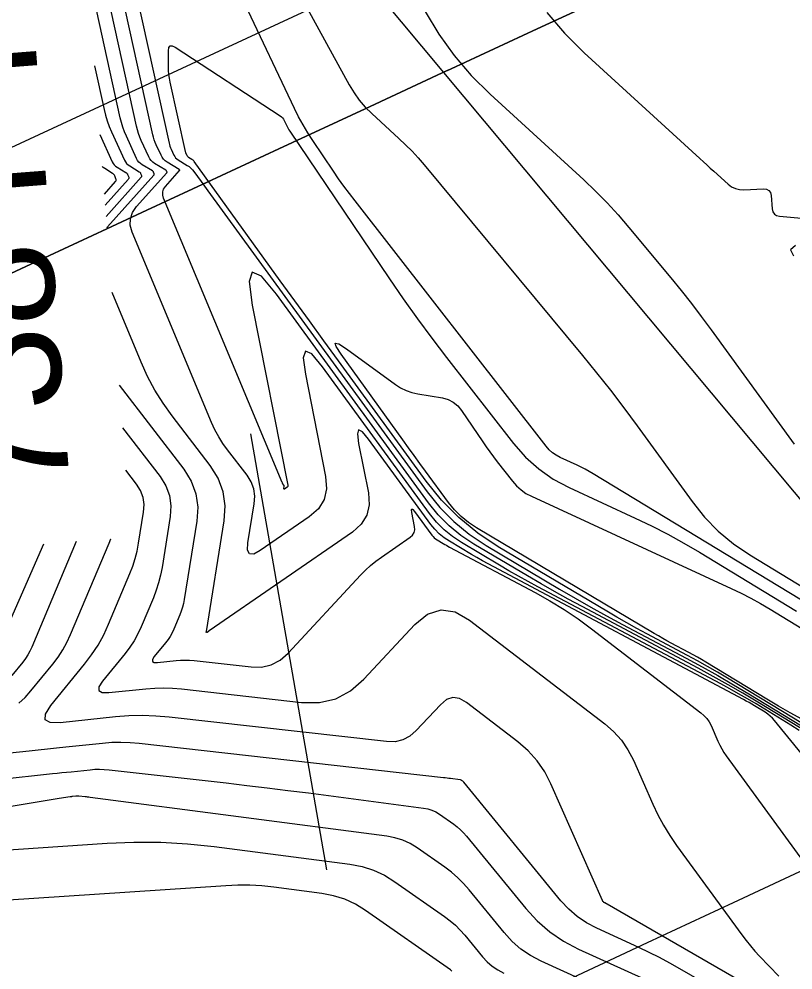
# Model space of a CAD drawing. Extents: x 1354696 to 1366163, y 660729 to 670380.
# Drawn here: x 1361360.1 to 1361400.8, y 664673.9 to 664723.9 of the extents above; entities that cross this region are included whole.
import ezdxf

# ---------------------------------------------------------------- set-up
doc = ezdxf.new("R2010")
doc.units = 0
for name, color, linetype in [('R_Contour Annot', 7, 'Continuous'), ('R_Contours', 7, 'Continuous'), ('R_Erosion', 7, 'Continuous'), ('R_Fin Surface', 7, 'Continuous'), ('R_Horz Alg', 7, 'Continuous'), ('R_Water', 7, 'Continuous')]:
    doc.layers.add(name, color=color, linetype=linetype)

msp = doc.modelspace()

# ---------------------------------------------------------------- linework, layer by layer
at = {"layer": 'R_Contours'}
for points in [[(1361402.069, 664686.099), (1361398.98, 664687.974), (1361398.205, 664688.437), (1361397.423, 664688.888), (1361396.635, 664689.329), (1361395.841, 664689.758), (1361389.728, 664693.003), (1361389.003, 664693.394), (1361388.283, 664693.793), (1361387.567, 664694.201), (1361386.856, 664694.617), (1361384.023, 664696.3), (1361383.342, 664696.752), (1361382.717, 664697.265), (1361382.148, 664697.838), (1361381.635, 664698.474), (1361373.63, 664709.449), (1361372.832, 664710.398), (1361372.352, 664710.621), (1361372.19, 664710.117), (1361372.346, 664708.886), (1361374.226, 664699.391), (1361374.229, 664699.359), (1361374.222, 664699.331), (1361374.207, 664699.307), (1361374.183, 664699.286), (1361374.055, 664699.197), (1361374.038, 664699.188), (1361374.027, 664699.189), (1361374.022, 664699.199), (1361374.023, 664699.218), (1361374.039, 664699.32), (1361374.041, 664699.34), (1361374.038, 664699.359), (1361374.031, 664699.377), (1361374.021, 664699.394), (1361373.97, 664699.461), (1361373.958, 664699.478), (1361373.947, 664699.495), (1361373.937, 664699.514), (1361373.928, 664699.533), (1361367.679, 664714.51), (1361367.632, 664714.678), (1361367.633, 664714.839), (1361367.684, 664714.991), (1361367.785, 664715.135), (1361368.525, 664715.963), (1361368.528, 664715.968), (1361368.53, 664715.973), (1361368.53, 664715.979), (1361368.529, 664715.985), (1361368.519, 664716.009), (1361368.517, 664716.015), (1361368.513, 664716.02), (1361368.509, 664716.024), (1361368.503, 664716.028), (1361367.866, 664716.413), (1361367.764, 664716.485), (1361367.677, 664716.569), (1361367.604, 664716.665), (1361367.544, 664716.774), (1361367.293, 664717.32), (1361367.237, 664717.451), (1361367.189, 664717.584), (1361367.147, 664717.719), (1361367.113, 664717.857), (1361363.43, 664734.605)], [(1361401.164, 664686.473), (1361400.722, 664686.767), (1361398.894, 664687.877), (1361398.435, 664688.151), (1361397.973, 664688.418), (1361397.506, 664688.679), (1361397.036, 664688.933), (1361387.399, 664694.049), (1361386.888, 664694.324), (1361386.38, 664694.606), (1361385.876, 664694.893), (1361385.375, 664695.187), (1361383.378, 664696.373), (1361382.899, 664696.691), (1361382.459, 664697.052), (1361382.057, 664697.456), (1361381.696, 664697.904), (1361376.055, 664705.638), (1361375.493, 664706.307), (1361375.154, 664706.464), (1361375.04, 664706.109), (1361375.15, 664705.242), (1361376.218, 664699.847), (1361376.264, 664699.211), (1361376.136, 664698.645), (1361375.833, 664698.151), (1361375.356, 664697.727), (1361372.773, 664695.95), (1361372.431, 664695.768), (1361372.209, 664695.776), (1361372.107, 664695.973), (1361372.124, 664696.36), (1361372.455, 664698.416), (1361372.481, 664698.822), (1361372.427, 664699.208), (1361372.291, 664699.573), (1361372.075, 664699.918), (1361371.049, 664701.255), (1361370.805, 664701.596), (1361370.583, 664701.951), (1361370.386, 664702.32), (1361370.212, 664702.702), (1361366.03, 664712.723), (1361365.928, 664713.086), (1361365.932, 664713.431), (1361366.042, 664713.758), (1361366.257, 664714.067), (1361367.848, 664715.847), (1361367.856, 664715.858), (1361367.86, 664715.869), (1361367.86, 664715.881), (1361367.857, 664715.894), (1361367.836, 664715.945), (1361367.83, 664715.958), (1361367.823, 664715.969), (1361367.813, 664715.978), (1361367.802, 664715.986), (1361367.208, 664716.345), (1361367.112, 664716.413), (1361367.028, 664716.493), (1361366.958, 664716.585), (1361366.902, 664716.688), (1361366.506, 664717.55), (1361366.429, 664717.731), (1361366.361, 664717.917), (1361366.304, 664718.105), (1361366.256, 664718.297), (1361363.197, 664732.208)], [(1361402.265, 664692.746), (1361390.315, 664700.001), (1361390.106, 664700.124), (1361389.894, 664700.24), (1361389.679, 664700.351), (1361389.461, 664700.455), (1361388.581, 664700.861), (1361388.37, 664700.974), (1361388.176, 664701.109), (1361388.001, 664701.267), (1361387.843, 664701.447), (1361377.767, 664714.368), (1361377.472, 664714.753), (1361377.183, 664715.143), (1361376.902, 664715.538), (1361376.627, 664715.938), (1361375.54, 664717.546), (1361375.276, 664717.953), (1361375.028, 664718.368), (1361374.796, 664718.793), (1361374.58, 664719.227), (1361369.339, 664730.271)], [(1361365.728, 664727.613), (1361367.97, 664717.418), (1361367.991, 664717.334), (1361368.016, 664717.251), (1361368.046, 664717.17), (1361368.08, 664717.091), (1361368.224, 664716.776), (1361368.265, 664716.701), (1361368.316, 664716.635), (1361368.375, 664716.578), (1361368.445, 664716.529), (1361368.92, 664716.241), (1361369.02, 664716.174), (1361369.112, 664716.098), (1361369.195, 664716.013), (1361369.27, 664715.919), (1361369.656, 664715.385), (1361369.744, 664715.264), (1361369.832, 664715.142), (1361369.921, 664715.021), (1361370.009, 664714.899), (1361381.574, 664699.043), (1361382.239, 664698.22), (1361382.976, 664697.477), (1361383.785, 664696.813), (1361384.667, 664696.228), (1361388.537, 664693.929), (1361389.358, 664693.448), (1361390.184, 664692.978), (1361391.015, 664692.517), (1361391.852, 664692.066), (1361395.212, 664690.282), (1361396.049, 664689.83), (1361396.879, 664689.367), (1361397.702, 664688.891), (1361398.518, 664688.403), (1361404.474, 664684.788)], [(1361364.699, 664712.955), (1361364.73, 664712.999), (1361367.172, 664715.731), (1361367.183, 664715.747), (1361367.189, 664715.765), (1361367.19, 664715.783), (1361367.185, 664715.803), (1361367.153, 664715.882), (1361367.144, 664715.901), (1361367.132, 664715.918), (1361367.118, 664715.932), (1361367.101, 664715.944), (1361366.551, 664716.277), (1361366.459, 664716.342), (1361366.38, 664716.417), (1361366.313, 664716.505), (1361366.259, 664716.603), (1361365.72, 664717.779), (1361365.62, 664718.012), (1361365.534, 664718.249), (1361365.46, 664718.49), (1361365.399, 664718.736), (1361363.615, 664726.849)], [(1361374.965, 664725.047), (1361377.464, 664720.478), (1361377.712, 664720.065), (1361377.992, 664719.676), (1361378.303, 664719.312), (1361378.645, 664718.972), (1361380.077, 664717.663), (1361380.428, 664717.33), (1361380.768, 664716.985), (1361381.096, 664716.629), (1361381.412, 664716.262), (1361389.747, 664706.226), (1361390.489, 664705.317), (1361391.216, 664704.397), (1361391.928, 664703.465), (1361392.625, 664702.522), (1361395.522, 664698.532), (1361396.177, 664697.717), (1361396.902, 664696.979), (1361397.698, 664696.317), (1361398.565, 664695.731), (1361403.506, 664692.731)], [(1361381.458, 664724.349), (1361382.177, 664723.153), (1361382.987, 664722.028), (1361383.887, 664720.974), (1361384.877, 664719.99), (1361389.815, 664715.472), (1361390.442, 664714.878), (1361391.048, 664714.264), (1361391.632, 664713.63), (1361392.195, 664712.975), (1361394.404, 664710.315), (1361394.95, 664709.646), (1361395.486, 664708.968), (1361396.01, 664708.282), (1361396.524, 664707.587), (1361400.898, 664701.564)], [(1361387.87, 664724.291), (1361388.806, 664723.195), (1361389.836, 664722.173), (1361395.933, 664716.594), (1361396.116, 664716.427), (1361396.3, 664716.26), (1361396.484, 664716.093), (1361396.668, 664715.927), (1361397.426, 664715.244), (1361397.608, 664715.108), (1361397.805, 664715.014), (1361398.017, 664714.962), (1361398.244, 664714.952), (1361399.294, 664715), (1361399.452, 664714.984), (1361399.569, 664714.923), (1361399.646, 664714.815), (1361399.682, 664714.66), (1361399.746, 664713.949), (1361399.783, 664713.791), (1361399.859, 664713.674), (1361399.976, 664713.597), (1361400.134, 664713.561), (1361405.193, 664713.111)], [(1361407.549, 664683.07), (1361397.383, 664689.242), (1361396.863, 664689.552), (1361396.339, 664689.855), (1361395.811, 664690.15), (1361395.279, 664690.437), (1361393.141, 664691.572), (1361392.608, 664691.859), (1361392.079, 664692.153), (1361391.553, 664692.452), (1361391.031, 664692.758), (1361385.311, 664696.156), (1361384.229, 664696.874), (1361383.235, 664697.69), (1361382.329, 664698.602), (1361381.513, 664699.613), (1361376.898, 664705.94), (1361376.129, 664706.995), (1361375.362, 664708.051), (1361374.595, 664709.108), (1361373.83, 664710.165), (1361369.292, 664716.443), (1361369.265, 664716.476), (1361369.235, 664716.507), (1361369.202, 664716.534), (1361369.167, 664716.558), (1361368.997, 664716.661), (1361368.972, 664716.678), (1361368.951, 664716.699), (1361368.933, 664716.722), (1361368.918, 664716.749), (1361368.866, 664716.861), (1361368.854, 664716.89), (1361368.844, 664716.919), (1361368.835, 664716.948), (1361368.827, 664716.978), (1361368.026, 664720.621), (1361367.987, 664720.826), (1361367.959, 664721.031), (1361367.943, 664721.238), (1361367.938, 664721.446), (1361367.94, 664722.28), (1361367.963, 664722.449), (1361368.029, 664722.536), (1361368.138, 664722.543), (1361368.291, 664722.469), (1361373.822, 664718.848), (1361373.886, 664718.8), (1361373.942, 664718.744), (1361373.989, 664718.682), (1361374.028, 664718.612), (1361374.167, 664718.318), (1361374.204, 664718.245), (1361374.243, 664718.174), (1361374.284, 664718.104), (1361374.328, 664718.036), (1361379.585, 664710.257), (1361380.309, 664709.204), (1361381.051, 664708.164), (1361381.81, 664707.138), (1361382.587, 664706.123), (1361386.123, 664701.59), (1361386.748, 664700.878), (1361387.443, 664700.254), (1361388.208, 664699.72), (1361389.044, 664699.273), (1361392.527, 664697.666), (1361393.391, 664697.252), (1361394.242, 664696.815), (1361395.081, 664696.353), (1361395.907, 664695.867), (1361401.025, 664692.76)], [(1361364.033, 664721.49), (1361364.542, 664719.176), (1361364.616, 664718.876), (1361364.706, 664718.582), (1361364.812, 664718.292), (1361364.933, 664718.009), (1361365.617, 664716.518), (1361365.668, 664716.424), (1361365.731, 664716.342), (1361365.806, 664716.27), (1361365.893, 664716.209), (1361366.4, 664715.902), (1361366.423, 664715.886), (1361366.442, 664715.867), (1361366.458, 664715.844), (1361366.47, 664715.819), (1361366.513, 664715.711), (1361366.52, 664715.685), (1361366.519, 664715.66), (1361366.511, 664715.637), (1361366.496, 664715.615), (1361364.653, 664713.553)], [(1361364.316, 664717.869), (1361364.975, 664716.432), (1361365.023, 664716.344), (1361365.083, 664716.266), (1361365.154, 664716.198), (1361365.235, 664716.141), (1361365.699, 664715.861), (1361365.727, 664715.84), (1361365.752, 664715.816), (1361365.772, 664715.787), (1361365.787, 664715.756), (1361365.841, 664715.62), (1361365.849, 664715.587), (1361365.849, 664715.556), (1361365.839, 664715.527), (1361365.819, 664715.499), (1361364.607, 664714.142)], [(1361364.561, 664714.732), (1361365.143, 664715.383), (1361365.166, 664715.416), (1361365.178, 664715.452), (1361365.179, 664715.49), (1361365.169, 664715.529), (1361365.104, 664715.692), (1361365.086, 664715.731), (1361365.062, 664715.765), (1361365.032, 664715.794), (1361364.997, 664715.819), (1361364.578, 664716.072), (1361364.501, 664716.127), (1361364.448, 664716.178)], [(1361400.969, 664712.029), (1361400.708, 664711.787), (1361400.865, 664711.468)], [(1361412.664, 664671.324), (1361399.869, 664687.006), (1361399.759, 664687.13), (1361399.64, 664687.242), (1361399.512, 664687.344), (1361399.375, 664687.436), (1361398.808, 664687.78), (1361398.665, 664687.865), (1361398.522, 664687.948), (1361398.377, 664688.029), (1361398.231, 664688.108), (1361385.07, 664695.095), (1361384.773, 664695.255), (1361384.478, 664695.418), (1361384.185, 664695.585), (1361383.894, 664695.756), (1361382.734, 664696.445), (1361382.456, 664696.63), (1361382.2, 664696.839), (1361381.967, 664697.074), (1361381.757, 664697.334), (1361378.48, 664701.827), (1361378.153, 664702.215), (1361377.957, 664702.307), (1361377.891, 664702.1), (1361377.955, 664701.597), (1361378.471, 664698.987), (1361378.516, 664698.369), (1361378.391, 664697.82), (1361378.097, 664697.34), (1361377.634, 664696.929), (1361370.075, 664691.727), (1361370.065, 664691.72), (1361370.056, 664691.713), (1361370.048, 664691.705), (1361370.04, 664691.697), (1361370.002, 664691.657), (1361369.997, 664691.652), (1361369.991, 664691.649), (1361369.985, 664691.648), (1361369.978, 664691.648), (1361369.941, 664691.652), (1361369.935, 664691.652), (1361369.929, 664691.652), (1361369.917, 664691.651), (1361369.915, 664691.651), (1361369.914, 664691.651), (1361369.914, 664691.653), (1361369.915, 664691.654), (1361369.923, 664691.663), (1361369.926, 664691.668), (1361369.928, 664691.672), (1361369.933, 664691.684), (1361369.934, 664691.689), (1361369.935, 664691.692), (1361370.87, 664697.513), (1361370.921, 664698.305), (1361370.815, 664699.056), (1361370.552, 664699.768), (1361370.13, 664700.441), (1361368.129, 664703.05), (1361367.652, 664703.715), (1361367.22, 664704.407), (1361366.835, 664705.126), (1361366.495, 664705.871), (1361364.966, 664709.537)], [(1361401.311, 664687.074), (1361400.686, 664687.415), (1361400.068, 664687.768), (1361399.456, 664688.132), (1361396.247, 664690.08), (1361396.025, 664690.213), (1361395.8, 664690.343), (1361395.574, 664690.469), (1361395.346, 664690.592), (1361394.429, 664691.079), (1361394.201, 664691.202), (1361393.974, 664691.327), (1361393.749, 664691.456), (1361393.525, 664691.587), (1361384.157, 664697.152), (1361383.737, 664697.431), (1361383.352, 664697.747), (1361383.001, 664698.101), (1361382.684, 664698.493), (1361381.486, 664700.135), (1361381.187, 664700.546), (1361380.888, 664700.957), (1361380.589, 664701.369), (1361380.291, 664701.781), (1361377.032, 664706.29), (1361376.768, 664706.697), (1361376.728, 664706.88), (1361376.912, 664706.84), (1361377.318, 664706.576), (1361379.898, 664704.706), (1361380.17, 664704.531), (1361380.457, 664704.391), (1361380.759, 664704.284), (1361381.074, 664704.212), (1361382.366, 664703.992), (1361382.671, 664703.91), (1361382.942, 664703.774), (1361383.177, 664703.584), (1361383.378, 664703.339), (1361384.497, 664701.684), (1361384.681, 664701.416), (1361384.87, 664701.151), (1361385.064, 664700.889), (1361385.262, 664700.631), (1361386.063, 664699.603), (1361386.275, 664699.362), (1361386.511, 664699.15), (1361386.771, 664698.968), (1361387.055, 664698.817), (1361397.578, 664693.961), (1361398.103, 664693.709), (1361398.62, 664693.444), (1361399.129, 664693.163), (1361399.631, 664692.868), (1361401.621, 664691.66)], [(1361365.346, 664704.664), (1361368.739, 664700.241), (1361369.132, 664699.614), (1361369.379, 664698.949), (1361369.478, 664698.247), (1361369.43, 664697.509), (1361368.766, 664693.376), (1361368.727, 664693.171), (1361368.676, 664692.97), (1361368.612, 664692.772), (1361368.537, 664692.578), (1361368.213, 664691.807), (1361368.126, 664691.618), (1361368.026, 664691.437), (1361367.913, 664691.264), (1361367.787, 664691.098), (1361367.191, 664690.368), (1361367.094, 664690.217), (1361367.089, 664690.116), (1361367.176, 664690.065), (1361367.356, 664690.064), (1361368.334, 664690.166), (1361368.572, 664690.184), (1361368.81, 664690.19), (1361369.048, 664690.182), (1361369.286, 664690.162), (1361372.288, 664689.824), (1361372.845, 664689.82), (1361373.356, 664689.939), (1361373.822, 664690.182), (1361374.241, 664690.548), (1361378.06, 664694.662), (1361378.316, 664694.923), (1361378.585, 664695.169), (1361378.867, 664695.4), (1361379.163, 664695.615), (1361380.669, 664696.652), (1361380.798, 664696.766), (1361380.88, 664696.9), (1361380.915, 664697.053), (1361380.903, 664697.225), (1361380.759, 664697.952), (1361380.741, 664698.092), (1361380.759, 664698.15), (1361380.814, 664698.124), (1361380.905, 664698.016), (1361381.818, 664696.765), (1361381.876, 664696.692), (1361381.941, 664696.627), (1361382.012, 664696.569), (1361382.09, 664696.517), (1361382.413, 664696.325), (1361382.494, 664696.278), (1361382.576, 664696.231), (1361382.658, 664696.186), (1361382.74, 664696.141), (1361387.26, 664693.742), (1361388.031, 664693.312), (1361388.782, 664692.851), (1361389.514, 664692.359), (1361390.225, 664691.836), (1361395.983, 664687.417), (1361396.15, 664687.272), (1361396.295, 664687.11), (1361396.418, 664686.931), (1361396.52, 664686.735), (1361396.882, 664685.916), (1361396.977, 664685.714), (1361397.083, 664685.518), (1361397.2, 664685.328), (1361397.327, 664685.144), (1361405.472, 664673.978)], [(1361365.521, 664702.424), (1361367.496, 664699.85), (1361367.799, 664699.366), (1361367.988, 664698.854), (1361368.065, 664698.313), (1361368.028, 664697.743), (1361367.597, 664695.06), (1361367.519, 664694.654), (1361367.417, 664694.254), (1361367.292, 664693.861), (1361367.143, 664693.474), (1361366.499, 664691.942), (1361366.325, 664691.567), (1361366.126, 664691.207), (1361365.901, 664690.862), (1361365.651, 664690.532), (1361364.467, 664689.081), (1361364.274, 664688.782), (1361364.264, 664688.581), (1361364.437, 664688.479), (1361364.794, 664688.476), (1361366.738, 664688.679), (1361367.211, 664688.716), (1361367.685, 664688.727), (1361368.158, 664688.712), (1361368.631, 664688.672), (1361374.952, 664687.959), (1361375.889, 664687.953), (1361376.749, 664688.154), (1361377.532, 664688.563), (1361378.238, 664689.178), (1361380.908, 664692.055), (1361381.589, 664692.609), (1361382.299, 664692.835), (1361383.036, 664692.731), (1361383.8, 664692.298), (1361390.918, 664686.836), (1361391.388, 664686.428), (1361391.797, 664685.971), (1361392.144, 664685.467), (1361392.43, 664684.914), (1361393.45, 664682.605), (1361393.72, 664682.036), (1361394.018, 664681.485), (1361394.346, 664680.95), (1361394.704, 664680.431), (1361398.146, 664675.713), (1361398.365, 664675.421), (1361398.594, 664675.138), (1361398.832, 664674.862), (1361399.079, 664674.593), (1361400.086, 664673.534)], [(1361409.871, 664666.473), (1361390.921, 664677.401), (1361390.911, 664677.406), (1361390.902, 664677.411), (1361390.882, 664677.42), (1361390.877, 664677.422), (1361390.873, 664677.425), (1361390.869, 664677.429), (1361390.865, 664677.433), (1361390.828, 664677.479), (1361390.821, 664677.488), (1361390.814, 664677.497), (1361390.808, 664677.507), (1361390.803, 664677.518), (1361388.087, 664683.665), (1361387.758, 664684.3), (1361387.359, 664684.88), (1361386.89, 664685.405), (1361386.35, 664685.874), (1361383.638, 664687.955), (1361383.275, 664688.161), (1361382.924, 664688.21), (1361382.587, 664688.103), (1361382.263, 664687.839), (1361380.993, 664686.471), (1361380.657, 664686.178), (1361380.285, 664685.984), (1361379.876, 664685.888), (1361379.43, 664685.891), (1361367.976, 664687.182), (1361367.267, 664687.242), (1361366.559, 664687.264), (1361365.851, 664687.248), (1361365.142, 664687.193), (1361362.232, 664686.889), (1361361.699, 664686.893), (1361361.439, 664687.046), (1361361.454, 664687.346), (1361361.743, 664687.795), (1361363.516, 664689.967), (1361363.89, 664690.46), (1361364.226, 664690.976), (1361364.524, 664691.515), (1361364.784, 664692.077), (1361365.908, 664694.751), (1361366.058, 664695.137), (1361366.183, 664695.531), (1361366.284, 664695.931), (1361366.362, 664696.337), (1361366.626, 664697.978), (1361366.652, 664698.378), (1361366.598, 664698.758), (1361366.465, 664699.118), (1361366.252, 664699.458), (1361365.696, 664700.183)], [(1361360.055, 664687.927), (1361360.389, 664688.224), (1361360.693, 664688.56), (1361361.849, 664689.977), (1361362.125, 664690.339), (1361362.372, 664690.719), (1361362.591, 664691.115), (1361362.782, 664691.528), (1361364.81, 664696.352), (1361364.896, 664696.575), (1361364.897, 664696.576)], [(1361358.752, 664690.368), (1361361.37, 664696.301)], [(1361363.073, 664696.434), (1361360.731, 664690.863), (1361360.635, 664690.656), (1361360.525, 664690.456), (1361360.401, 664690.266), (1361360.262, 664690.083), (1361359.681, 664689.371)], [(1361408.469, 664666.102), (1361394.885, 664673.935), (1361394.354, 664674.234), (1361393.815, 664674.519), (1361393.27, 664674.791), (1361392.719, 664675.051), (1361390.499, 664676.063), (1361389.965, 664676.343), (1361389.473, 664676.678), (1361389.023, 664677.068), (1361388.615, 664677.513), (1361383.505, 664683.752), (1361383.492, 664683.766), (1361383.478, 664683.78), (1361383.463, 664683.793), (1361383.447, 664683.804), (1361383.383, 664683.85), (1361383.367, 664683.86), (1361383.349, 664683.868), (1361383.331, 664683.874), (1361383.312, 664683.877), (1361382.797, 664683.944), (1361382.705, 664683.956), (1361382.612, 664683.968), (1361382.52, 664683.979), (1361382.428, 664683.989), (1361366.401, 664685.795), (1361365.918, 664685.836), (1361365.434, 664685.852), (1361364.95, 664685.84), (1361364.466, 664685.803), (1361362.53, 664685.601), (1361362.046, 664685.55), (1361361.562, 664685.499), (1361361.078, 664685.448), (1361360.594, 664685.397), (1361355.483, 664684.857)], [(1361358.953, 664683.903), (1361361.819, 664684.206), (1361362.068, 664684.233), (1361362.317, 664684.259), (1361362.566, 664684.285), (1361362.815, 664684.311), (1361363.811, 664684.415), (1361364.06, 664684.434), (1361364.309, 664684.44), (1361364.558, 664684.432), (1361364.807, 664684.411), (1361370.97, 664683.716), (1361372.058, 664683.591), (1361373.145, 664683.462), (1361374.232, 664683.327), (1361375.318, 664683.188), (1361381.375, 664682.396), (1361381.599, 664682.354), (1361381.813, 664682.285), (1361382.018, 664682.191), (1361382.212, 664682.071), (1361382.97, 664681.541), (1361383.154, 664681.403), (1361383.327, 664681.253), (1361383.489, 664681.091), (1361383.641, 664680.918), (1361386.766, 664677.104), (1361387.366, 664676.449), (1361388.029, 664675.875), (1361388.754, 664675.381), (1361389.541, 664674.968), (1361394.536, 664672.691)], [(1361397.969, 664669.594), (1361387.572, 664674.334), (1361387.018, 664674.624), (1361386.509, 664674.972), (1361386.043, 664675.375), (1361385.62, 664675.836), (1361383.778, 664678.085), (1361383.487, 664678.416), (1361383.176, 664678.726), (1361382.844, 664679.013), (1361382.492, 664679.278), (1361381.041, 664680.293), (1361380.669, 664680.523), (1361380.277, 664680.703), (1361379.867, 664680.834), (1361379.438, 664680.916), (1361363.804, 664682.958), (1361363.742, 664682.966), (1361363.68, 664682.973), (1361363.618, 664682.981), (1361363.556, 664682.988), (1361363.212, 664683.027), (1361363.198, 664683.028), (1361363.184, 664683.028), (1361363.17, 664683.028), (1361363.156, 664683.027), (1361363.058, 664683.017), (1361362.883, 664682.998), (1361362.851, 664682.995), (1361362.82, 664682.991), (1361362.789, 664682.986), (1361362.757, 664682.982), (1361362.18, 664682.891), (1361362.074, 664682.875), (1361361.967, 664682.858), (1361361.861, 664682.84), (1361361.755, 664682.823), (1361346.191, 664680.237)], [(1361356.65, 664680.01), (1361364.699, 664680.548), (1361366.115, 664680.607), (1361367.528, 664680.598), (1361368.94, 664680.518), (1361370.349, 664680.369), (1361377.5, 664679.435), (1361378.135, 664679.314), (1361378.742, 664679.12), (1361379.32, 664678.854), (1361379.87, 664678.515), (1361382.487, 664676.683), (1361382.778, 664676.464), (1361383.052, 664676.227), (1361383.309, 664675.972), (1361383.549, 664675.699), (1361384.475, 664674.568), (1361384.719, 664674.302), (1361384.988, 664674.068), (1361385.283, 664673.868), (1361385.603, 664673.7)], [(1361382.871, 664673.812), (1361382.793, 664673.871), (1361378.324, 664676.999), (1361377.788, 664677.329), (1361377.225, 664677.589), (1361376.635, 664677.777), (1361376.017, 664677.895), (1361373.491, 664678.225), (1361372.859, 664678.292), (1361372.226, 664678.327), (1361371.592, 664678.332), (1361370.957, 664678.305), (1361354.167, 664677.184)]]:
    msp.add_lwpolyline(points, dxfattribs=at)
at = {"layer": 'R_Erosion'}
msp.add_line((1361376.286, 664679.15), (1361372.28, 664702.095), dxfattribs=at)
msp.add_line((1361376.286, 664679.15), (1361372.28, 664702.095), dxfattribs=at)
msp.add_line((1361376.286, 664679.15), (1361372.28, 664702.095), dxfattribs=at)
msp.add_line((1361376.286, 664679.15), (1361372.28, 664702.095), dxfattribs=at)
for points in [[(1361355.619, 664708.692), (1361360.154, 664710.798), (1361362.422, 664711.851), (1361364.69, 664712.903), (1361366.803, 664713.885), (1361369.225, 664715.009), (1361373.76, 664717.114), (1361378.295, 664719.22), (1361382.624, 664721.23), (1361382.633, 664721.234), (1361382.83, 664721.326), (1361387.365, 664723.431), (1361389.534, 664724.438)], [(1361389.534, 664724.438), (1361387.365, 664723.431), (1361382.83, 664721.326), (1361382.633, 664721.234), (1361382.624, 664721.23), (1361378.295, 664719.22), (1361373.76, 664717.114), (1361369.225, 664715.009), (1361366.803, 664713.885), (1361364.69, 664712.903), (1361362.422, 664711.851), (1361360.154, 664710.798), (1361355.619, 664708.692)]]:
    msp.add_lwpolyline(points, dxfattribs=at)
at = {"layer": 'R_Fin Surface'}
msp.add_line((1361345.265, 664710.5), (1361388.802, 664730.713), dxfattribs=at)
msp.add_lwpolyline([(1361359.605, 664664.487), (1361361.87, 664665.141), (1361364.506, 664665.805), (1361369.444, 664667.042), (1361370.689, 664667.353), (1361374.386, 664668.271), (1361379.332, 664669.492), (1361381.626, 664670.487), (1361383.922, 664671.479), (1361386.062, 664672.403), (1361388.643, 664673.184), (1361393.168, 664675.31), (1361397.697, 664677.428), (1361402.024, 664679.442), (1361402.033, 664679.446), (1361402.231, 664679.538), (1361406.766, 664681.643), (1361408.935, 664682.65), (1361415.836, 664685.854)], dxfattribs=at)
at = {"layer": 'R_Horz Alg'}
msp.add_line((1361321.628, 664793.841), (1361417.685, 664678.976), dxfattribs=at)
at = {"layer": 'R_Water'}
msp.add_line((1361321.628, 664793.841), (1361417.685, 664678.976), dxfattribs=at)

# ---------------------------------------------------------------- texts
at = {"layer": 'R_Contour Annot'}
msp.add_text('738 FT', height=6, rotation=94.4628, dxfattribs=at).set_placement((1361362.78, 664698.994))

doc.saveas('drawing.dxf')
